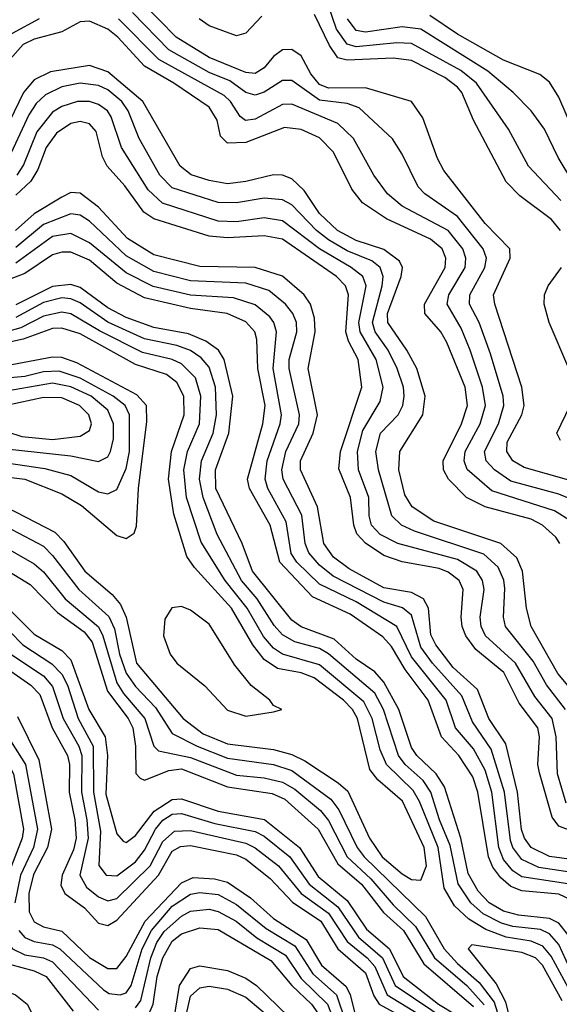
# Model space of a CAD drawing. Header units: inches. Extents: x 990535 to 1117859, y 769386 to 892122.
# Tile 784 of 1056: x 1080059 to 1081231, y 850789 to 852928. Entities that reach past the tile are written whole.
import ezdxf

# ---------------------------------------------------------------- set-up
doc = ezdxf.new("R2010")
doc.units = ezdxf.units.IN
doc.header["$MEASUREMENT"] = 0
doc.layers.add('B0885', color=7, linetype='Continuous')

msp = doc.modelspace()

# ---------------------------------------------------------------- linework, layer by layer
at = {"layer": 'B0885', "color": 5}
for points, elevation in [([(1081234.9, 852534.9), (1081164, 852610), (1081120.6, 852690), (1081051.2, 852790), (1081017.5, 852817.5), (1080910, 852876), (1080878, 852878), (1080790, 852869.2), (1080770, 852874.8), (1080747.3, 852907.3), (1080721.9, 852981.9)], 3460), ([(1081295.4, 851915.4), (1081155.1, 851955.1), (1081130.1, 851970.1), (1081117.5, 851990), (1081118, 852010), (1081149.9, 852069.9), (1081155, 852090), (1081150, 852130), (1081090.9, 852310), (1081088.2, 852330), (1081124.2, 852410), (1081123.8, 852430), (1081070, 852485.4), (1080980.4, 852600.5), (1080966.7, 852626.7), (1080934.9, 852714.9), (1080910, 852750.3), (1080810, 852780.3), (1080730, 852779), (1080710, 852786.9), (1080691.1, 852810), (1080670, 852849.5), (1080650, 852863.3), (1080630, 852862.3), (1080610, 852848.3), (1080590, 852823.6), (1080570, 852811), (1080550, 852813.2), (1080470, 852845.6), (1080398.7, 852890), (1080325.1, 852965.1)], 3520), ([(1080100.8, 852930), (1080042.2, 852897.8), (1080022.9, 852877.1), (1080000, 852840.1)], 3560), ([(1081258, 851838), (1081221, 851861), (1081084.4, 851904.4), (1081030.8, 851950.8), (1081024.7, 851970), (1081026.6, 851990), (1081059.5, 852050), (1081070.5, 852090), (1081064.5, 852130), (1081037.6, 852210), (1081017.6, 852257.6), (1080987.4, 852310), (1080991.3, 852330), (1081026.9, 852390), (1081028.4, 852410), (1081021.9, 852430), (1080989.8, 852469.8), (1080890, 852522.6), (1080857.9, 852550), (1080828.4, 852590), (1080784.1, 852670), (1080750, 852702.4), (1080650, 852744.6), (1080630, 852743.4), (1080570, 852712.1), (1080549.3, 852709.3), (1080537.9, 852717.9), (1080516.9, 852750), (1080503, 852763), (1080361.3, 852841.3), (1080273.5, 852930)], 3560), ([(1081295.3, 851870), (1081230, 851897.4), (1081125.7, 851925.7), (1081090.6, 851950), (1081072.1, 851970), (1081068.8, 851990), (1081099.2, 852050), (1081110.4, 852090), (1081108.9, 852110), (1081081.9, 852201.9), (1081057.4, 852270), (1081036.4, 852310), (1081036.5, 852330), (1081069.1, 852390), (1081072.8, 852410), (1081066, 852430), (1081010, 852500.2), (1080938.8, 852550), (1080924.8, 852564.8), (1080890, 852636.2), (1080869, 852669), (1080796.4, 852736.4), (1080770, 852745.8), (1080710, 852753.3), (1080650, 852795.7), (1080630, 852796.2), (1080590, 852770.4), (1080570, 852764.2), (1080550, 852769.9), (1080515, 852795), (1080470, 852813.4), (1080382.8, 852862.8), (1080303.6, 852943.6)], 3540), ([(1080584.5, 852935.5), (1080550, 852898.5), (1080530, 852892.6), (1080470, 852914.9), (1080448.6, 852930)], 3480), ([(1081233.8, 852470), (1081214.1, 852494.1), (1081145.2, 852545.2), (1081116.1, 852576.1), (1081044.4, 852710), (1081019.3, 852770), (1081010, 852781.2), (1080982.5, 852802.4), (1080910, 852839.5), (1080870, 852844.2), (1080770, 852839.7), (1080750, 852845.4), (1080731.8, 852871.8), (1080699, 852939)], 3480), ([(1081324, 852470), (1081228.8, 852628.8), (1081198.8, 852690), (1081170.2, 852730.2), (1081131.2, 852770), (1081076, 852816), (1080930, 852907.1), (1080890, 852912.4), (1080810, 852900.7), (1080790, 852904.6), (1080771.3, 852930)], 3440), ([(1081312.4, 852570), (1081230, 852759.8), (1081210, 852792.5), (1081188.7, 852808.7), (1081110, 852840.2), (1081010, 852896.6), (1080950, 852936.8)], 3420), ([(1081232.2, 851790), (1081223.7, 851803.7), (1081194.8, 851830), (1081170, 851842.9), (1081070.4, 851870), (1081029.8, 851889.8), (1080990.2, 851930), (1080979.4, 851950), (1080979.2, 851970), (1081019, 852050), (1081031.9, 852090), (1081026.6, 852130), (1080987.1, 852227.1), (1080974, 852250), (1080939.3, 852290), (1080938, 852310), (1080982.9, 852390), (1080984.7, 852410), (1080976.5, 852430), (1080951.6, 852451.6), (1080855.5, 852495.5), (1080803.5, 852530), (1080780.1, 852560.1), (1080740.3, 852640.3), (1080710, 852671), (1080670, 852689.7), (1080633.7, 852693.7), (1080550, 852661), (1080510, 852659.9), (1080495, 852675), (1080487.6, 852710), (1080470, 852737.6), (1080393.7, 852790), (1080330, 852826.8), (1080271.8, 852890), (1080250, 852907.3), (1080210, 852924.5), (1080190, 852923.1), (1080150, 852901.4), (1080090, 852885.6), (1080066.1, 852873.9), (1080037.6, 852842.4)], 3580), ([(1081276.5, 851450), (1081227.8, 851507.8), (1081170.2, 851610), (1081160.1, 851650), (1081151.1, 851730), (1081138.8, 851758.8), (1081104.4, 851790), (1080958.9, 851838.9), (1080911.4, 851870), (1080895.7, 851895.7), (1080882.2, 851950), (1080884.6, 851990), (1080935, 852070), (1080940, 852110), (1080921.9, 852170), (1080900.2, 852210), (1080858.4, 852270), (1080858.2, 852290), (1080887.8, 852370), (1080890.2, 852390), (1080883.6, 852403.6), (1080850, 852428.8), (1080790, 852448), (1080749.5, 852470), (1080710, 852506.8), (1080676.7, 852556.7), (1080650, 852582.5), (1080630, 852589.9), (1080610, 852591.2), (1080550, 852576.3), (1080510, 852571.6), (1080470, 852578.5), (1080431.3, 852591.3), (1080407.7, 852610), (1080326.5, 852750), (1080250, 852814.8), (1080210, 852828.5), (1080125.5, 852814.5), (1080090, 852797.2), (1080066.7, 852770), (1080015.4, 852664.6)], 3620), ([(1081244.9, 851430), (1081203.5, 851483.5), (1081174.4, 851534.4), (1081114.6, 851610), (1081109.7, 851630), (1081112.8, 851692.8), (1081110.5, 851710.5), (1081098.5, 851738.5), (1081067.1, 851767.1), (1080916.7, 851816.7), (1080888.3, 851830), (1080867.1, 851850), (1080838, 851950), (1080832.5, 851990), (1080842.9, 852030), (1080880.7, 852070), (1080891.4, 852090), (1080894.3, 852110), (1080892.4, 852130), (1080878.7, 852170), (1080859.6, 852210), (1080831, 852250), (1080825, 852270), (1080846.5, 852350), (1080848.5, 852370), (1080841.8, 852390), (1080823.9, 852403.9), (1080770, 852425.7), (1080729.6, 852449.6), (1080703.5, 852470), (1080650, 852525.5), (1080630, 852536.7), (1080590, 852540.3), (1080530, 852530), (1080490, 852531), (1080390, 852562.6), (1080363.4, 852590), (1080318.6, 852670), (1080294.6, 852730), (1080280.4, 852750), (1080250, 852775.5), (1080230, 852785), (1080190, 852789.8), (1080150, 852781.9), (1080115, 852765), (1080094.3, 852745.7), (1080078.6, 852721.4), (1080030, 852617.4)], 3640), ([(1081246.1, 851226.1), (1081227.5, 851290), (1081224.3, 851370), (1081215.4, 851410), (1081177.9, 851457.9), (1081136.2, 851530), (1081071, 851590), (1081061.2, 851610), (1081059.4, 851630), (1081068.3, 851690), (1081064.1, 851710), (1081052.1, 851730), (1081010, 851755.2), (1080880.4, 851790), (1080841.6, 851810), (1080823.2, 851830), (1080817.8, 851850), (1080817.4, 851890), (1080794.7, 851950), (1080792.6, 851990), (1080804.1, 852035.9), (1080841.6, 852098.4), (1080848.6, 852130), (1080832.9, 852190), (1080798.7, 852250), (1080795.6, 852270), (1080811.4, 852350), (1080804.1, 852370), (1080779.1, 852390), (1080710.4, 852430.4), (1080630, 852491.3), (1080590, 852497.4), (1080530, 852489.1), (1080490, 852490), (1080369.1, 852529.1), (1080338.1, 852558.1), (1080279.7, 852650), (1080257.1, 852717.1), (1080249.3, 852730), (1080230, 852743.9), (1080210, 852750.4), (1080184, 852750), (1080150, 852739.7), (1080130, 852727.1), (1080095.8, 852684.2), (1080067.2, 852612.8), (1080052.6, 852590)], 3660), ([(1081270, 851160.9), (1081230, 851176.3), (1081216, 851196), (1081188.2, 851291.8), (1081184.4, 851310), (1081188.3, 851370), (1081184.2, 851390), (1081143.7, 851443.7), (1081110.6, 851510), (1081050, 851559.8), (1081027.8, 851590), (1081019.8, 851610), (1081018.1, 851630), (1081022.5, 851690), (1081013.4, 851710), (1080990, 851728.2), (1080970, 851735.8), (1080890, 851750.3), (1080850, 851763.9), (1080810, 851791), (1080791.6, 851811.6), (1080785, 851830), (1080777.4, 851890), (1080752.1, 851952.1), (1080755.4, 851990), (1080802, 852130), (1080794, 852190), (1080772.8, 852230), (1080767.3, 852250), (1080773.3, 852330), (1080766.8, 852350), (1080747.3, 852370), (1080630, 852451.1), (1080590, 852458.4), (1080510, 852454.5), (1080470, 852457.8), (1080350, 852495.3), (1080328.7, 852510), (1080287.1, 852567.1), (1080248.4, 852610), (1080238.3, 852630), (1080224.8, 852684.8), (1080210, 852701.9), (1080190, 852706.5), (1080170, 852702.3), (1080138.6, 852681.4), (1080116.2, 852650), (1080097.7, 852602.3), (1080082.5, 852577.5), (1080050, 852546.5)], 3680), ([(1081290, 851099.6), (1081210, 851110.6), (1081169.9, 851129.9), (1081155.8, 851150), (1081149.4, 851169.4), (1081140.3, 851250), (1081115.2, 851355.2), (1081078.3, 851410), (1081053.2, 851473.2), (1081000.8, 851520.8), (1080962.7, 851570), (1080952.2, 851592.2), (1080947, 851650), (1080936.1, 851670), (1080910, 851683.5), (1080850, 851694.3), (1080774.9, 851734.9), (1080740.4, 851760.4), (1080719.7, 851790), (1080705.5, 851870), (1080668.7, 851950), (1080668.6, 851970), (1080696.7, 852030), (1080705.8, 852070), (1080685.2, 852170), (1080700.8, 852250), (1080699.6, 852279.6), (1080690.9, 852310), (1080676.8, 852330), (1080630, 852370.6), (1080570, 852389.8), (1080450, 852391.7), (1080350, 852417.1), (1080292.6, 852452.6), (1080230, 852520.8), (1080190, 852551.1), (1080170, 852552.5), (1080150, 852542.6), (1080090, 852506.1), (1080049.5, 852470)], 3720), ([(1081273.7, 851073.7), (1081186.6, 851086.6), (1081150, 851103.7), (1081130.1, 851130), (1081125.3, 851145.3), (1081112.2, 851250), (1081083.5, 851343.5), (1081042.7, 851402.7), (1081019.1, 851459.1), (1080955.4, 851530), (1080930, 851565.1), (1080910, 851634.6), (1080890.8, 851650.8), (1080850, 851662.5), (1080739.5, 851719.5), (1080710, 851743.1), (1080687.1, 851770), (1080679.3, 851790), (1080671.7, 851851.7), (1080631.5, 851930), (1080628.5, 851950), (1080636.8, 851990), (1080664.9, 852050), (1080666.6, 852070), (1080644, 852170), (1080644.4, 852190), (1080660.8, 852250), (1080659.8, 852270), (1080651.9, 852290), (1080636.5, 852310), (1080599.7, 852339.7), (1080550, 852355.8), (1080430, 852360.8), (1080350, 852381.2), (1080290, 852414.8), (1080210, 852490.2), (1080190, 852503.3), (1080170, 852506), (1080110, 852483.1), (1080050, 852433.4)], 3740), ([(1081250, 851051.3), (1081150, 851066.6), (1081130, 851079.5), (1081110, 851104.2), (1081099.6, 851130), (1081084.3, 851250), (1081070, 851298), (1081044.4, 851344.4), (1081006, 851390), (1080985.3, 851450), (1080910, 851544.2), (1080878.4, 851610), (1080790, 851663.8), (1080710, 851702.2), (1080661.1, 851750), (1080648.7, 851768.7), (1080637.4, 851837.4), (1080598, 851910), (1080592.2, 851930), (1080596.6, 851970), (1080624.7, 852050), (1080627.6, 852070), (1080609.3, 852170.7), (1080616.5, 852250), (1080611.2, 852270), (1080602.5, 852282.5), (1080570, 852308.3), (1080523.5, 852323.5), (1080430, 852329.7), (1080348.4, 852348.4), (1080290, 852378.1), (1080210, 852443), (1080170, 852463.7), (1080130, 852456.7), (1080050, 852399)], 3760), ([(1081270, 851010), (1081230, 851028.4), (1081150, 851035.7), (1081125.6, 851045.6), (1081104, 851064), (1081087, 851087), (1081077.1, 851110), (1081054.2, 851250), (1081043.4, 851283.4), (1081013, 851330), (1080975.3, 851370), (1080946.2, 851450), (1080896.4, 851516.4), (1080866.6, 851566.6), (1080847.7, 851587.7), (1080777, 851637), (1080694.7, 851674.7), (1080624, 851750), (1080602.6, 851830), (1080557.7, 851910), (1080553.7, 851930), (1080587.1, 852050), (1080592, 852090), (1080576.4, 852170), (1080573.6, 852233.6), (1080569.4, 852250), (1080550, 852271.5), (1080509.7, 852289.7), (1080430, 852300.6), (1080330, 852323.7), (1080270, 852356), (1080210, 852405.4), (1080170, 852422.7), (1080150, 852423.3), (1080130, 852417), (1080070, 852376.6), (1080030, 852361.3)], 3780), ([(1081252.2, 852170), (1081209.2, 852270), (1081198.6, 852310), (1081198.7, 852330), (1081206.7, 852350), (1081236.3, 852390)], 3480), ([(1081250, 850940.8), (1081230, 850965.4), (1081210, 850975.9), (1081142.7, 850982.7), (1081110, 850991.4), (1081078.9, 851010), (1081054.8, 851034.8), (1081033.4, 851073.4), (1081017.2, 851150), (1080981.9, 851261.9), (1080963.8, 851290), (1080921.4, 851330), (1080910, 851347.3), (1080882.7, 851430), (1080850, 851488.9), (1080830, 851511.5), (1080790, 851539.2), (1080742.1, 851582.1), (1080670, 851609.2), (1080650, 851624), (1080564.4, 851730), (1080542, 851790), (1080484.5, 851910), (1080484.4, 851950), (1080513.2, 852030), (1080521.8, 852110), (1080502.9, 852190), (1080490.3, 852210.3), (1080463.1, 852230), (1080425.4, 852245.4), (1080350, 852259.4), (1080290, 852281.1), (1080250, 852302.1), (1080190, 852346.2), (1080170, 852352.7), (1080130, 852348.3), (1080050, 852308.4)], 3820), ([(1081270, 850832.6), (1081230, 850919.2), (1081210, 850942.6), (1081190, 850951.6), (1081130, 850958.3), (1081105.6, 850965.6), (1081065.9, 850985.9), (1081039.3, 851010), (1081011.2, 851051.2), (1080994.2, 851134.2), (1080970.7, 851190), (1080952.4, 851250), (1080935.5, 851275.5), (1080896.6, 851310), (1080882, 851330), (1080849.2, 851430), (1080830, 851465.5), (1080730, 851550.8), (1080710, 851562.1), (1080656.5, 851576.5), (1080630, 851592), (1080611.8, 851611.8), (1080574.9, 851670), (1080540.5, 851710), (1080488, 851810), (1080457.2, 851890), (1080449.1, 851930), (1080453.9, 851970), (1080478.7, 852030), (1080486.3, 852070), (1080484.4, 852130), (1080470, 852172.9), (1080453.3, 852193.3), (1080429.7, 852209.7), (1080400.3, 852220.3), (1080330, 852234.6), (1080250, 852271.3), (1080190, 852313.2), (1080170, 852321.9), (1080150, 852323.5), (1080110, 852313.6), (1080050, 852280.8)], 3840), ([(1081270, 850789.6), (1081213.7, 850893.7), (1081195.5, 850915.5), (1081170, 850926.7), (1081115.5, 850935.5), (1081071.6, 850951.6), (1081034.3, 850974.3), (1081003.5, 851003.5), (1080981.3, 851041.3), (1080967.9, 851130), (1080927.1, 851230), (1080913.7, 851253.7), (1080855.6, 851310), (1080842.2, 851342.2), (1080824.3, 851410), (1080806.7, 851446.7), (1080710, 851527), (1080630, 851549.9), (1080610, 851562.9), (1080588.1, 851588.1), (1080553.1, 851650), (1080505.4, 851710), (1080453, 851793), (1080421.3, 851890), (1080415, 851950), (1080423.1, 851990), (1080449.2, 852050), (1080452.4, 852110), (1080440.5, 852150), (1080410, 852180.8), (1080389.8, 852189.8), (1080325.3, 852205.3), (1080231.9, 852251.9), (1080170, 852288.9), (1080150, 852292.4), (1080110, 852283.9), (1080061.2, 852258.8), (1080030, 852249.7)], 3860), ([(1080030, 851869.4), (1080134.9, 851814.9), (1080154.8, 851794.8), (1080200.3, 851730), (1080259.5, 851679.5), (1080277.9, 851657.9), (1080290, 851630), (1080312.4, 851530), (1080413.6, 851410), (1080457.2, 851377.2), (1080510, 851355.2), (1080610, 851343), (1080650, 851331.8), (1080678.2, 851318.2), (1080750.6, 851270.6), (1080772, 851252), (1080818.7, 851150), (1080846.1, 851110), (1080890, 851072.5), (1080910, 851060.6), (1080930, 851059.1), (1080942.3, 851090), (1080937.9, 851130), (1080890.5, 851230.5), (1080836.7, 851276.7), (1080819.5, 851299.5), (1080792.5, 851410), (1080781.7, 851430), (1080762.3, 851450), (1080698.8, 851498.8), (1080670, 851509.2), (1080618.9, 851518.9), (1080590, 851538.6), (1080565.5, 851570), (1080519.2, 851650), (1080438.4, 851738.4), (1080422.1, 851762.1), (1080393.7, 851853.7), (1080382.1, 851930), (1080388.3, 851990), (1080415.8, 852070), (1080415.4, 852110), (1080400.1, 852140.1), (1080377.6, 852157.6), (1080310, 852178.8), (1080190, 852245.7), (1080150, 852258.3), (1080130, 852257), (1080066.3, 852233.7), (1080030, 852226.2)], 3880), ([(1080000, 851938.4), (1080070, 851929.9), (1080150, 851898.4), (1080192.9, 851872.9), (1080270, 851807.3), (1080290, 851801), (1080307.2, 851812.8), (1080312.3, 851827.7), (1080316.9, 851910), (1080335, 852055), (1080333.9, 852090), (1080312.9, 852112.9), (1080182.8, 852182.8), (1080150, 852194.1), (1080130, 852194.7), (1080030, 852176.4), (1080000, 852180)], 3920), ([(1080000, 851970.7), (1080010, 851968.1), (1080113.4, 851953.4), (1080170, 851938.1), (1080230, 851902.6), (1080250, 851898.2), (1080270, 851907.2), (1080290, 851952.8), (1080297.5, 851990), (1080297.5, 852070), (1080288.1, 852090), (1080261.5, 852110), (1080190, 852149.3), (1080144.6, 852164.6), (1080110, 852163.3), (1080070, 852153), (1080030, 852149), (1080000, 852153.2)], 3940), ([(1080000, 852003.2), (1080030, 851995.6), (1080170, 851980.4), (1080230, 851968.6), (1080250, 851978.8), (1080255.6, 851990), (1080262.2, 852017.8), (1080262.8, 852050), (1080250, 852080.1), (1080214.3, 852110), (1080170, 852130.7), (1080130, 852138.3), (1080030, 852120.9), (1080000, 852124)], 3960), ([(1080000, 852042.9), (1080063, 852023), (1080130, 852016.2), (1080190, 852023.2), (1080210, 852035.6), (1080214.7, 852050), (1080208.6, 852070), (1080188.3, 852090), (1080150, 852106.5), (1080110, 852107.6), (1080030.1, 852090.1), (1080000, 852090.2)], 3980), ([(1081234, 852014), (1081225.9, 852030), (1081254.9, 852090)], 3480), ([(1080028.1, 851828.1), (1080110, 851784.1), (1080130, 851764.4), (1080187.1, 851690), (1080252, 851632), (1080264.9, 851604.9), (1080275.7, 851550), (1080290, 851508.3), (1080310, 851479.6), (1080353.8, 851433.8), (1080390, 851377.5), (1080444, 851350), (1080510, 851323.7), (1080610, 851310.4), (1080650, 851297.2), (1080734.8, 851234.8), (1080752, 851212), (1080792, 851130), (1080806.9, 851110), (1080940.3, 850980.3), (1080980.9, 850910), (1081010, 850877.9), (1081057.1, 850837.1), (1081090, 850793.9), (1081103.3, 850750)], 3860), ([(1080010.9, 851790.9), (1080090, 851745.9), (1080110, 851728.9), (1080157.4, 851670), (1080229.6, 851609.6), (1080239.5, 851590), (1080270, 851487.6), (1080284.3, 851464.3), (1080330.5, 851410.5), (1080349.9, 851349.9), (1080360.2, 851340.2), (1080430, 851325.6), (1080530, 851287.3), (1080590, 851281.3), (1080630, 851272), (1080656.8, 851256.8), (1080712.5, 851210), (1080730, 851188.6), (1080770.2, 851110), (1080821.9, 851061.9), (1080870, 851005.2), (1080918.6, 850958.6), (1080960, 850890), (1081030.2, 850830), (1081068.2, 850788.2)], 3840), ([(1080000, 851750.1), (1080081.3, 851701.2), (1080140.5, 851640.5), (1080198.6, 851598.6), (1080215.9, 851575.9), (1080249.4, 851469.4), (1080294.3, 851410), (1080304.3, 851390), (1080310.2, 851350), (1080310.7, 851290.7), (1080320.4, 851280.4), (1080330, 851276), (1080382.5, 851297.5), (1080410, 851300.6), (1080510, 851261.7), (1080607.1, 851247.1), (1080634.9, 851234.9), (1080707.2, 851170), (1080750, 851094.5), (1080801.5, 851050), (1080848.9, 850988.9), (1080892.4, 850950), (1080937, 850877), (1081044.7, 850784.7)], 3820), ([(1080033.7, 851650), (1080090, 851593.6), (1080150, 851558.2), (1080170, 851537.4), (1080208.6, 851430), (1080244.5, 851370), (1080249.2, 851330), (1080246.1, 851246.1), (1080270, 851159.4), (1080283.8, 851143.8), (1080290, 851140.9), (1080310, 851156.3), (1080351, 851209), (1080390, 851234.4), (1080410, 851235.7), (1080490, 851208.6), (1080590.5, 851190.5), (1080666.3, 851130), (1080707, 851067), (1080770, 851015), (1080812.6, 850952.6), (1080862.5, 850910), (1080892.2, 850850), (1080968.6, 850790), (1081006.8, 850766.8)], 3780), ([(1080007.9, 851627.9), (1080065.2, 851570), (1080128.8, 851528.8), (1080150, 851506.6), (1080162.5, 851482.5), (1080185.8, 851410), (1080218.3, 851350), (1080218.9, 851250), (1080234.5, 851165.5), (1080230.8, 851090.8), (1080246.4, 851070), (1080270, 851068.2), (1080310, 851098.5), (1080330, 851124), (1080353.8, 851170), (1080370, 851189), (1080390, 851202.2), (1080410, 851203.9), (1080482.4, 851182.4), (1080570, 851165), (1080590, 851154.3), (1080645.6, 851110), (1080687.3, 851050), (1080750, 851001.1), (1080795.1, 850935.1), (1080847, 850890), (1080874.5, 850830), (1080994.2, 850750)], 3760), ([(1080000, 851539.9), (1080082.9, 851482.9), (1080102.1, 851462.1), (1080128.9, 851390), (1080162.8, 851330), (1080166.5, 851310), (1080165.9, 851250), (1080178.8, 851190), (1080181.1, 851150), (1080175.4, 851124.6), (1080150.6, 851070), (1080148, 851048), (1080156.7, 851030), (1080199.1, 850999.1), (1080230, 850965.9), (1080250, 850960.8), (1080270, 850972.4), (1080360.3, 851070), (1080390, 851121.7), (1080407.9, 851132.1), (1080430, 851134.1), (1080530, 851114.1), (1080550, 851104.5), (1080602.9, 851062.9), (1080651.4, 851011.4), (1080713.3, 850970), (1080749.7, 850909.7), (1080810, 850857.5), (1080827.9, 850807.9), (1080839.7, 850790), (1080948.2, 850730)], 3720), ([(1080039.2, 851550), (1080110, 851502.7), (1080130, 851479.4), (1080152.8, 851410), (1080186.9, 851350), (1080193.3, 851330), (1080192.8, 851250), (1080204.6, 851190), (1080207.1, 851150), (1080189.4, 851070), (1080203.8, 851043.8), (1080230, 851023.1), (1080250, 851014), (1080270, 851018.9), (1080342.5, 851090), (1080370, 851142.8), (1080394.7, 851165.3), (1080430, 851166.6), (1080550, 851139.3), (1080570, 851129.5), (1080620.9, 851090), (1080670.1, 851030.1), (1080730, 850987.3), (1080770, 850925.5), (1080814, 850890), (1080830, 850871.3), (1080856.8, 850810), (1080955.9, 850750)], 3740), ([(1080054.2, 851414.2), (1080100.5, 851320.5), (1080127.8, 851170), (1080119.3, 851130), (1080088.8, 851071.3), (1080078.3, 851030), (1080079.3, 850990), (1080090, 850968.5), (1080110, 850957.5), (1080150, 850948.5), (1080210, 850891.1), (1080250, 850867.3), (1080270, 850866.9), (1080290, 850893), (1080331.6, 850970), (1080410, 851052.9), (1080435.5, 851064.5), (1080482.1, 851062.1), (1080510, 851054.8), (1080560.3, 851020.3), (1080610, 850975.9), (1080681.5, 850930), (1080714.1, 850874.1), (1080767.7, 850827.7), (1080776.9, 850810), (1080786.9, 850770)], 3680), ([(1080000, 851355.5), (1080004.5, 851344.5), (1080034.6, 851310), (1080045.5, 851290), (1080066.7, 851170), (1080064.3, 851150), (1080032.4, 851067.6), (1080020.3, 850990), (1080024, 850944), (1080030, 850926.2), (1080043.2, 850910), (1080070, 850897), (1080110, 850890), (1080130, 850881.6), (1080230, 850776.5)], 3640), ([(1080039.9, 851359.8), (1080071.4, 851310), (1080097.1, 851170), (1080088.5, 851130), (1080060.7, 851070), (1080048.3, 851010)], 3660), ([(1080057.1, 850950), (1080070, 850934.8), (1080090, 850925.6), (1080130, 850918.7), (1080145.9, 850910), (1080240.7, 850820.7), (1080253, 850813), (1080277.1, 850810), (1080290, 850814.2), (1080300.8, 850830), (1080324.9, 850910), (1080344.7, 850950), (1080390, 851002.2), (1080430, 851028.3), (1080450, 851032.2), (1080490, 851027.9), (1080530, 851005.9), (1080594, 850954), (1080656.5, 850916.5), (1080695.7, 850855.6), (1080746.8, 850810), (1080767.6, 850750)], 3660), ([(1080310, 850781.5), (1080322, 850798), (1080343.7, 850890), (1080356.7, 850923.3), (1080372.4, 850947.6), (1080410, 850981), (1080430, 850991.6), (1080470, 850995.9), (1080490, 850991), (1080528.9, 850970), (1080574, 850934), (1080636, 850896), (1080670, 850845.7), (1080727.4, 850790), (1080750.6, 850730)], 3640), ([(1080337.2, 850762.8), (1080348.7, 850790), (1080357.5, 850850), (1080369.9, 850890.1), (1080390, 850926.4), (1080410, 850942.8), (1080450, 850955.2), (1080490, 850951.7), (1080604.2, 850884.2), (1080650, 850830), (1080692.9, 850790), (1080706.2, 850770)], 3620), ([(1081237.2, 850797.2), (1081194.4, 850874.4), (1081179.2, 850890), (1081150, 850901.7), (1081041.5, 850918.5), (1081033.3, 850910), (1081093.7, 850833.7), (1081114.4, 850794.4), (1081125, 850750), (1081131.1, 850670), (1081141.7, 850650), (1081195, 850595), (1081212.2, 850570), (1081221.5, 850530), (1081224.2, 850464.2), (1081234.7, 850430)], 3880), ([(1080000, 850916.2), (1080001.7, 850910), (1080012.5, 850892.5), (1080036.4, 850876.4), (1080090, 850861.8), (1080116, 850850), (1080174.8, 850774.8)], 3620), ([(1080393.2, 850750), (1080405.8, 850830), (1080430, 850867), (1080450, 850873.1), (1080510, 850862.7), (1080550, 850846.2), (1080573.1, 850830), (1080642.8, 850762.8)], 3580), ([(1080000, 850830.5), (1080049.8, 850809.8), (1080075, 850790), (1080095.1, 850750)], 3580), ([(1080412.3, 850730), (1080430, 850807.3), (1080450, 850825.5), (1080470, 850828.9), (1080510, 850822.5), (1080550, 850804.9), (1080615.2, 850750)], 3560)]:
    msp.add_lwpolyline(points, dxfattribs=dict(at, elevation=elevation))
at = {"layer": 'B0885', "color": 5, "elevation": 3920}
msp.add_lwpolyline([(1080410, 851653.2), (1080389.3, 851650.7), (1080373.8, 851626.2), (1080371.3, 851590), (1080385.3, 851550), (1080400.3, 851530), (1080461.1, 851481.1), (1080510, 851428.1), (1080550, 851415.1), (1080610, 851424.9), (1080628, 851430), (1080610, 851438.6), (1080602.1, 851450), (1080561.5, 851481.5), (1080526.3, 851526.3), (1080470, 851614.7), (1080430, 851645.6)], close=True, dxfattribs=at)

doc.saveas('drawing.dxf')
